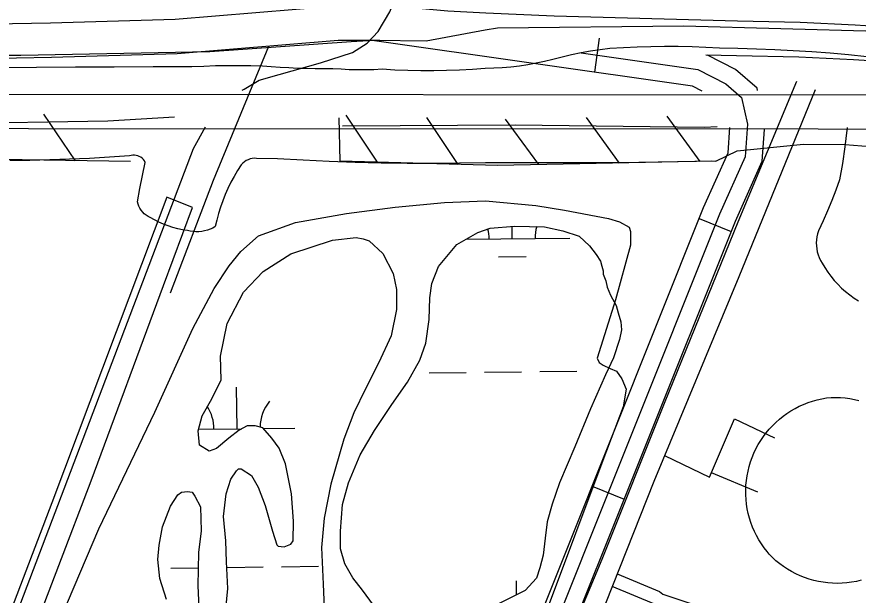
# Model space of a CAD drawing. Extents: x 3704301 to 3742427, y 506229 to 532009.
# Drawn here: x 3712604 to 3713333, y 522402 to 522903 of the extents above; entities that cross this region are included whole.
import ezdxf

# ---------------------------------------------------------------- set-up
doc = ezdxf.new("R2010")
doc.units = 0
for name, color, linetype in [('V-CHAN-DOCK', 7, 'Continuous'), ('V-DOMW-TANK', 7, 'Continuous'), ('V-FLOD-BASE', 7, 'Continuous'), ('V-LEVE-TOET', 7, 'Continuous'), ('V-ROAD-CNTR', 7, 'Continuous'), ('V-RRAP-FSHR', 7, 'Continuous'), ('V-SITE-OTLN', 7, 'Continuous'), ('V-SITE-VEGE', 7, 'Continuous'), ('V-SURV-LINE', 7, 'Continuous'), ('V-UTIL-LINE', 7, 'Continuous'), ('V-WETL-SWMP', 7, 'Continuous')]:
    doc.layers.add(name, color=color, linetype=linetype)

msp = doc.modelspace()

# ---------------------------------------------------------------- linework, layer by layer
at = {"layer": 'V-CHAN-DOCK'}
for points in [[(3712548.18, 522186.31), (3712612.02, 522353.85), (3712668.25, 522500.75), (3712730.91, 522670.06), (3712756.1, 522737.9), (3712733.68, 522746.68)], [(3712733.68, 522746.68), (3712634.11, 522481.8), (3712551.52, 522265.3)]]:
    msp.add_lwpolyline(points, dxfattribs=at)
at = {"layer": 'V-DOMW-TANK'}
msp.add_lwpolyline([(3713335.48, 522414.55), (3713331.45, 522413.6), (3713327.38, 522412.85), (3713323.28, 522412.31), (3713319.15, 522411.98), (3713315.02, 522411.86), (3713310.88, 522411.95), (3713306.75, 522412.25), (3713302.64, 522412.75), (3713298.57, 522413.47), (3713294.53, 522414.4), (3713290.55, 522415.53), (3713286.64, 522416.86), (3713282.79, 522418.38), (3713279.02, 522420.1), (3713275.35, 522422.01), (3713271.79, 522424.1), (3713268.33, 522426.38), (3713264.99, 522428.82), (3713261.77, 522431.44), (3713258.7, 522434.21), (3713255.78, 522437.13), (3713254, 522439.48), (3713251.49, 522442.74), (3713249.14, 522446.12), (3713246.96, 522449.62), (3713244.96, 522453.22), (3713243.14, 522456.91), (3713241.51, 522460.69), (3713240.07, 522464.55), (3713238.83, 522468.48), (3713237.78, 522472.46), (3713236.94, 522476.49), (3713236.29, 522480.55), (3713235.86, 522484.65), (3713235.62, 522488.76), (3713235.6, 522492.87), (3713235.77, 522496.99), (3713236.16, 522501.09), (3713236.75, 522505.16), (3713237.54, 522509.2), (3713238.54, 522513.2), (3713239.73, 522517.14), (3713241.12, 522521.01), (3713242.7, 522524.82), (3713244.46, 522528.53), (3713246.42, 522532.16), (3713248.55, 522535.68), (3713250.85, 522539.09), (3713253.33, 522542.38), (3713255.96, 522545.55), (3713258.75, 522548.58), (3713261.69, 522551.46), (3713264.77, 522554.2), (3713267.98, 522556.77), (3713271.32, 522559.19), (3713274.77, 522561.43), (3713278.33, 522563.49), (3713281.99, 522565.38), (3713285.74, 522567.08), (3713289.57, 522568.59), (3713293.47, 522569.91), (3713297.43, 522571.03), (3713301.44, 522571.95), (3713305.5, 522572.67), (3713309.55, 522572.97), (3713313.61, 522573.06), (3713317.67, 522572.95), (3713321.72, 522572.64), (3713325.75, 522572.13), (3713329.75, 522571.42), (3713333.71, 522570.5)], dxfattribs=at)
at = {"layer": 'V-FLOD-BASE'}
for points in [[(3712301.23, 522807.31), (3712400.14, 522808.02), (3712543.53, 522810.73), (3712682.66, 522812.96), (3712740.39, 522816.41)], [(3712886.18, 522808.71), (3713035.73, 522809.54), (3713199.48, 522807.56), (3713210.84, 522808.07)]]:
    msp.add_lwpolyline(points, dxfattribs=at)
at = {"layer": 'V-LEVE-TOET'}
for points in [[(3713340.57, 522868.55), (3713324.64, 522870.15), (3713308.7, 522871.56), (3713292.73, 522872.77), (3713276.75, 522873.78), (3713260.77, 522874.59), (3713244.77, 522875.2), (3713228.77, 522875.61), (3713212.78, 522875.82), (3713200.9, 522876.51), (3713189.01, 522876.99), (3713177.11, 522877.28), (3713165.21, 522877.35), (3713153.31, 522877.22), (3713141.42, 522876.88), (3713129.53, 522876.34), (3713117.65, 522875.59), (3713109.34, 522874.64), (3713101.06, 522873.43), (3713092.83, 522871.95), (3713084.64, 522870.23), (3713076.51, 522868.24), (3713068.45, 522866.01), (3713061.24, 522864.3), (3713053.98, 522862.82), (3713046.68, 522861.53), (3713039.34, 522860.46), (3713031.98, 522859.6), (3713024.59, 522858.95), (3713017.19, 522858.52), (3713009.79, 522858.29), (3712998.63, 522857.48), (3712987.46, 522856.87), (3712976.28, 522856.47), (3712965.09, 522856.28), (3712953.9, 522856.3), (3712942.71, 522856.53), (3712931.52, 522856.96), (3712920.34, 522857.6), (3712913.25, 522857.27), (3712906.15, 522857.11), (3712899.03, 522857.11), (3712891.91, 522857.27), (3712884.79, 522857.6), (3712877.7, 522858.1), (3712870.09, 522858.04), (3712862.46, 522858.09), (3712854.83, 522858.22)], [(3712854.83, 522858.22), (3712847.18, 522858.45), (3712839.54, 522858.78), (3712831.89, 522859.2), (3712824.26, 522859.71), (3712816.64, 522860.32), (3712806.48, 522860.6), (3712796.32, 522860.73), (3712786.14, 522860.7), (3712775.96, 522860.52), (3712765.77, 522860.19), (3712755.59, 522859.7), (3712721.9, 522859.64), (3712688.2, 522859.53), (3712654.5, 522859.35), (3712620.81, 522859.12), (3712587.11, 522858.83)], [(3713209.61, 522778.06), (3713228.27, 522786.8), (3713285.61, 522792.58), (3713321.66, 522792.5), (3713343.51, 522790.69)], [(3713209.61, 522778.06), (3713176.33, 522777.42), (3713143.05, 522776.95), (3713109.76, 522776.63), (3713076.47, 522776.47), (3713043.18, 522776.48), (3713009.9, 522776.64), (3712987.35, 522776.21), (3712964.8, 522776.02), (3712942.25, 522776.07), (3712919.7, 522776.37), (3712897.15, 522776.91), (3712874.62, 522777.7), (3712852.09, 522778.72), (3712829.58, 522779.99), (3712811.59, 522780.42), (3712809.71, 522780.48), (3712807.84, 522780.3), (3712806.01, 522779.89), (3712804.24, 522779.26), (3712802.57, 522778.41), (3712801.01, 522777.36), (3712799.6, 522776.12), (3712798.35, 522774.72), (3712795.17, 522769.81), (3712792.18, 522764.79), (3712789.39, 522759.65), (3712786.81, 522754.4), (3712784.43, 522749.06), (3712782.26, 522743.63), (3712780.31, 522738.12), (3712778.57, 522732.53), (3712777.06, 522726.88), (3712775.76, 522721.18), (3712773.58, 522719.95), (3712771.3, 522718.91), (3712768.94, 522718.06), (3712766.52, 522717.41), (3712764.06, 522716.96), (3712761.56, 522716.71), (3712759.05, 522716.68), (3712756.55, 522716.85), (3712754.07, 522717.23), (3712751.64, 522717.81), (3712747.39, 522718.48), (3712743.19, 522719.37), (3712739.04, 522720.47), (3712734.95, 522721.79), (3712730.93, 522723.31), (3712727, 522725.04), (3712723.16, 522726.97), (3712719.43, 522729.09), (3712717.6, 522729.98), (3712715.88, 522731.05), (3712714.29, 522732.32), (3712712.86, 522733.76), (3712711.59, 522735.35), (3712710.51, 522737.07), (3712709.63, 522738.9), (3712708.96, 522740.81), (3712708.51, 522742.79), (3712710.52, 522754.19), (3712712.7, 522765.55), (3712715.05, 522776.88), (3712714.34, 522778.18), (3712713.45, 522779.37), (3712712.42, 522780.43), (3712711.25, 522781.34), (3712709.96, 522782.08), (3712708.59, 522782.65), (3712707.16, 522783.02), (3712705.69, 522783.2), (3712704.2, 522783.17), (3712702.74, 522782.95), (3712701.31, 522782.53), (3712684.07, 522781.35), (3712666.81, 522780.37), (3712649.54, 522779.59), (3712632.26, 522779.02), (3712614.97, 522778.66), (3712597.68, 522778.5)]]:
    msp.add_lwpolyline(points, dxfattribs=at)
at = {"layer": 'V-ROAD-CNTR'}
for p, q in [((3713104.69, 522855.04), (3713108.92, 522884.74)), ((3713195.22, 522728.21), (3713223.08, 522717.08)), ((3713102.45, 522496.06), (3713130.31, 522484.93))]:
    msp.add_line(p, q, dxfattribs=at)
for points in [[(3712799.02, 522839.49), (3712800.9, 522840.4), (3712813.97, 522848.07), (3712831.06, 522853.22), (3712867.05, 522863.17), (3712894.7, 522872.22), (3712907.52, 522880.17), (3712917.08, 522890.34), (3712927.23, 522907.49), (3713724.98, 524874.05)], [(3713556.27, 522890.69), (3713437.59, 522892.09), (3713339.44, 522895.38), (3713330.34, 522895.83), (3713282.74, 522898.2), (3713228.34, 522899.25), (3713069.41, 522903.58), (3713010.43, 522906.44), (3712977.33, 522908.05), (3712926.38, 522912.58), (3712880.89, 522912.47), (3712741.02, 522900.92), (3712633.06, 522897.73), (3712451.2, 522894.36), (3712319.52, 522895.05), (3712296.9, 522895.17), (3712220.83, 522894.98), (3712118.55, 522894.74), (3711937.76, 522901.37), (3711838.92, 522903.49), (3711778.99, 522907.11)], [(3714386.73, 522901.6), (3714312.43, 522892.57), (3714138.83, 522872.67), (3714045.82, 522865.93), (3713941.51, 522860.94), (3713777.37, 522861.72), (3713603.45, 522860.13), (3713565.39, 522860.58), (3713436.91, 522862.09), (3713338.19, 522865.4), (3713328.85, 522865.87), (3713281.7, 522868.21), (3713227.65, 522869.26), (3713200.94, 522869.98)], [(3712918.34, 522882.56), (3712882.16, 522882.48), (3712742.7, 522870.96), (3712633.78, 522867.74), (3712451.4, 522864.36), (3712321.39, 522865.04)], [(3713197.74, 522838.61), (3713189.29, 522842.97), (3712911.74, 522882.56)], [(3713092.99, 522871.86), (3713193.93, 522857.46), (3713218.22, 522844.9), (3713231.91, 522833.1), (3713237.04, 522810.05), (3713235.16, 522781.62), (3713212.84, 522731.87), (3713053.34, 522332.73), (3712914.15, 521979.03)], [(3713245.9, 522839.3), (3713245.48, 522841.22), (3713226.67, 522857.42), (3713202.45, 522869.94)], [(3712314.37, 521769.71), (3712374.68, 521929.79), (3712382.45, 521956.9), (3712391.66, 521970.72), (3712401.39, 521979.07), (3712419.63, 521997.38), (3712449.71, 522024.72), (3712463.44, 522035.48), (3712469.95, 522041.65), (3712474.54, 522050.76), (3712480.83, 522068.61), (3712579.5, 522322.62), (3712756.98, 522789.09), (3712767.3, 522807.71)], [(3712900.19, 521984.52), (3713039.39, 522338.26), (3713199.02, 522737.73), (3713220.37, 522785.3), (3713221.82, 522807.23)], [(3713066.72, 522325.79), (3713226.65, 522726.02), (3713249.95, 522777.94), (3713251.77, 522805.48)], [(3713323.51, 522807.24), (3713323.25, 522804.9), (3713321.39, 522790.44), (3713319.3, 522776.02), (3713316.97, 522761.65), (3713313.66, 522752.71), (3713310.17, 522743.82), (3713306.49, 522735.01), (3713302.65, 522726.26), (3713298.62, 522717.59), (3713297.83, 522715.07), (3713297.26, 522712.49), (3713296.89, 522709.87), (3713296.75, 522707.23), (3713296.82, 522704.58), (3713297.1, 522701.95), (3713297.61, 522699.35), (3713298.32, 522696.8), (3713299.24, 522694.32), (3713300.37, 522691.93), (3713301.68, 522689.64), (3713304.04, 522685.68), (3713306.6, 522681.84), (3713309.35, 522678.14), (3713312.28, 522674.59), (3713315.39, 522671.19), (3713318.67, 522667.95), (3713322.11, 522664.89), (3713325.69, 522662), (3713329.43, 522659.3), (3713333.29, 522656.79)]]:
    msp.add_lwpolyline(points, dxfattribs=at)
at = {"layer": 'V-RRAP-FSHR'}
for p, q in [((3712654.59, 522778.39), (3712627.17, 522818.79)), ((3712916.26, 522777.01), (3712889.33, 522817.74)), ((3712986.23, 522775.14), (3712959.3, 522815.87)), ((3713056.21, 522774.93), (3713027.43, 522814.37)), ((3713126.2, 522776.3), (3713097.41, 522815.74)), ((3713196.19, 522777.67), (3713167.4, 522817.11))]:
    msp.add_line(p, q, dxfattribs=at)
for points in [[(3713205.61, 522777.85), (3713020.35, 522774.23), (3712883.9, 522777.87), (3712883.1, 522815.5)], [(3712702.44, 522777.69), (3712514.1, 522780.44), (3712374.61, 522779.82)]]:
    msp.add_lwpolyline(points, dxfattribs=at)
at = {"layer": 'V-SITE-OTLN'}
for p, q in [((3713009.7, 522891.46), (3712958.57, 522882.08)), ((3713020.42, 522893.43), (3713009.7, 522891.46)), ((3713181.92, 522894.99), (3713020.42, 522893.43)), ((3713425.36, 522888.5), (3713181.92, 522894.99)), ((3712893.7, 522881.37), (3712771.12, 522872.83)), ((3712913.77, 522882.56), (3712893.7, 522881.37)), ((3712958.57, 522882.08), (3712913.77, 522882.56)), ((3712607.27, 522869.49), (3712427.5, 522869.65)), ((3712771.12, 522872.83), (3712607.27, 522869.49))]:
    msp.add_line(p, q, dxfattribs=at)
at = {"layer": 'V-SITE-VEGE'}
msp.add_lwpolyline([(3712632.22, 522358.48), (3712674.79, 522459.08), (3712723.31, 522560.29), (3712756.44, 522632.91), (3712774.79, 522667.45), (3712787.83, 522687.1), (3712797.91, 522699.61), (3712813.34, 522713.33), (3712845.42, 522724.71), (3712889.41, 522732.54), (3712931.62, 522737.99), (3712974.42, 522742.26), (3713010.1, 522743.53), (3713053.52, 522739.47), (3713078.51, 522735.37), (3713116.58, 522728.33), (3713126.1, 522725.38), (3713134.44, 522720.64), (3713135.64, 522717.07), (3713135.67, 522705.18), (3713122.7, 522657.58), (3713106.76, 522606.99), (3713108.56, 522603.43), (3713112.13, 522601.06), (3713118.08, 522598.1), (3713123.44, 522595.73), (3713128.21, 522589.2), (3713131.8, 522580.29), (3713129.46, 522564.82), (3713111.73, 522518.4), (3713065.05, 522394)], dxfattribs=at)
at = {"layer": 'V-SURV-LINE'}
for points in [[(3711928.76, 522836.21), (3713983.02, 522835.34)], [(3713983.01, 522805.34), (3711928.74, 522806.21)]]:
    msp.add_lwpolyline(points, dxfattribs=at)
at = {"layer": 'V-UTIL-LINE'}
msp.add_line((3713245.91, 522491.03), (3713205.75, 522507.79), dxfattribs=at)
for points in [[(3712736.85, 522663.65), (3712774.2, 522761.58), (3712822.33, 522877.76)], [(3712943.46, 522017), (3713000.63, 522155.96), (3713055.05, 522298.57), (3713111.25, 522432.95), (3713165.68, 522569.68), (3713228.9, 522725.27), (3713280, 522847.32)], [(3713295.75, 522839.71), (3713229.6, 522677.58), (3713155.84, 522500.18), (3713102.58, 522365.22), (3713076.83, 522298.62), (3713117.56, 522256.92), (3713246.79, 522134.76), (3713373.09, 522012.01), (3713497.02, 521893.37)], [(3713165.17, 522522.63), (3713204.08, 522503.88), (3713225.74, 522554.57), (3713260.52, 522538.17)], [(3713124.25, 522420.14), (3713160.77, 522404.81), (3713163.72, 522402.46), (3713221.47, 522383.17), (3713218.55, 522372.56), (3713213.11, 522374.43), (3713157.27, 522393.61), (3713157.27, 522393.61), (3713119.88, 522409.05)]]:
    msp.add_lwpolyline(points, dxfattribs=at)
at = {"layer": 'V-WETL-SWMP'}
for p, q in [((3713033.12, 522710.71), (3713032.99, 522721.41)), ((3712993.16, 522710.23), (3713083.11, 522711.32)), ((3713021.31, 522695.14), (3713045.3, 522695.43)), ((3712961.12, 522594.39), (3712993.12, 522594.78)), ((3713009.12, 522594.98), (3713041.12, 522595.37)), ((3713057.12, 522595.57), (3713089.12, 522595.96)), ((3712794.64, 522545.93), (3712794.2, 522581.92)), ((3712761.38, 522545.52), (3712798.7, 522545.98)), ((3712817.35, 522546.2), (3712844.64, 522546.54)), ((3712737.27, 522425.15), (3712761.02, 522425.44)), ((3712785.69, 522425.74), (3712817.26, 522426.12)), ((3712833.26, 522426.32), (3712865.26, 522426.71)), ((3713036.89, 522402), (3713036.74, 522414.06))]:
    msp.add_line(p, q, dxfattribs=at)
for points in [[(3712912.84, 522393.01), (3712903.38, 522405.96), (3712895.1, 522416.55), (3712888, 522428.91), (3712884.43, 522441.87), (3712884.4, 522457.19), (3712886.11, 522480.18), (3712891.37, 522499.05), (3712901.33, 522523.24), (3712913.66, 522544.49), (3712928.93, 522566.93), (3712942.44, 522586.41), (3712953, 522605.29), (3712958.27, 522620.04), (3712961.17, 522640.68), (3712961.71, 522659.54), (3712963.45, 522671.92), (3712969.31, 522686.67), (3712985.18, 522705.57), (3713003.43, 522716.22), (3713014.03, 522719.79), (3713035.24, 522721.6), (3713061.18, 522721.08), (3713077.1, 522717.58), (3713091.26, 522712.9), (3713100.12, 522704.67), (3713106.03, 522697.02), (3713109.58, 522691.13), (3713110.77, 522687.01), (3713111.96, 522682.89), (3713111.96, 522679.94), (3713114.34, 522674.05), (3713115.53, 522668.75), (3713118.49, 522661.68), (3713123.23, 522652.85), (3713125.01, 522646.38), (3713127.39, 522638.72), (3713127.99, 522631.65), (3713126.25, 522623.39), (3713120.98, 522607.46), (3713113.94, 522592.71), (3713101.04, 522563.21), (3713087.57, 522530.17), (3713074.09, 522498.9), (3713067.65, 522480.61), (3713063.56, 522465.28), (3713061.82, 522451.13), (3713060.09, 522436.39), (3713057.17, 522425.19), (3713054.24, 522416.34), (3713044.25, 522405.71), (3713021.88, 522394.45)], [(3712776.96, 522528.84), (3712770.48, 522526.47), (3712762.21, 522531.75), (3712761, 522544.13), (3712764.51, 522557.1), (3712772.73, 522571.86), (3712780.94, 522588.38), (3712780.3, 522609.01), (3712786.13, 522637.31), (3712800.21, 522664.46), (3712817.26, 522682.18), (3712841.39, 522697.57), (3712877.31, 522709.44), (3712897.94, 522711.85), (3712903.83, 522710.68), (3712909.14, 522708.92), (3712920.96, 522697.76), (3712929.84, 522680.68), (3712932.82, 522666.54)], [(3712932.82, 522666.54), (3712932.86, 522649.45), (3712928.2, 522626.45), (3712917.64, 522603.44), (3712905.91, 522580.43), (3712895.94, 522559.77), (3712887.15, 522536.77), (3712876.05, 522497.84), (3712870.23, 522468.36), (3712867.93, 522443.01), (3712869.18, 522411.18), (3712870.43, 522384.07)], [(3712784.38, 522383.28), (3712786.68, 522407.45), (3712785.44, 522430.43), (3712784.81, 522448.7), (3712782.99, 522469.92), (3712785.3, 522489.37), (3712789.4, 522502.35), (3712794.09, 522509.43), (3712795.86, 522511.2), (3712798.21, 522511.21), (3712807.07, 522505.34), (3712812.99, 522495.33), (3712818.92, 522479.43), (3712825.46, 522457.05), (3712829.02, 522445.27), (3712830.2, 522444.09), (3712835.51, 522443.52), (3712841.4, 522445.89), (3712843.16, 522448.84), (3712843.71, 522465.93), (3712841.88, 522489.51), (3712836.52, 522515.43), (3712831.18, 522528.97), (3712824.68, 522537.8), (3712816.99, 522546.62), (3712810.5, 522548.37), (3712803.43, 522548.36), (3712796.37, 522544.8), (3712787.54, 522537.71), (3712776.96, 522528.84)], [(3712733.65, 522397.89), (3712727.71, 522416.15), (3712725.91, 522432.65), (3712727.06, 522445.03), (3712729.96, 522460.95), (3712737, 522478.65), (3712743.46, 522488.68), (3712746.4, 522491.05), (3712751.7, 522491.65), (3712755.83, 522491.07), (3712758.19, 522487.54), (3712762.93, 522478.12), (3712763.57, 522457.49), (3712761.26, 522438.62), (3712760.74, 522409.74), (3712761.99, 522378.51)]]:
    msp.add_lwpolyline(points, dxfattribs=at)
for centre, start, end in [((3712977.87, 522710.51), 359.9282, 14.13408), ((3713088.35, 522711.86), 164.61372, 181.47186), ((3712849.87, 522547.08), 139.9282, 179.70481), ((3712739.4, 522545.73), 359.9282, 33.14726)]:
    msp.add_arc(centre, 35.25, start, end, dxfattribs=at)

doc.saveas('drawing.dxf')
